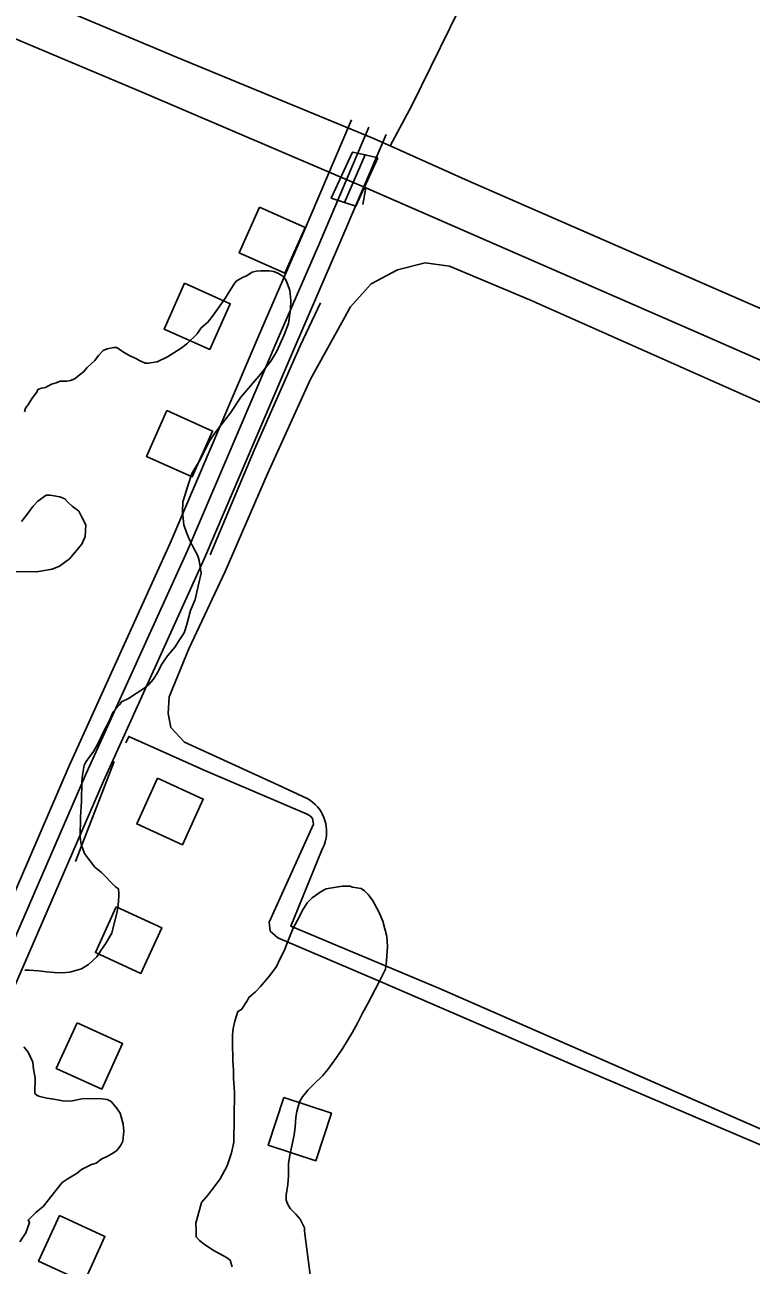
# Model space of a CAD drawing. Extents: x 3297735 to 3335592, y 670436 to 695807.
# Drawn here: x 3306297 to 3306877, y 689653 to 690643 of the extents above; entities that cross this region are included whole.
import ezdxf

# ---------------------------------------------------------------- set-up
doc = ezdxf.new("R2010")
doc.units = 0
for name, color, linetype in [('V-BLDG-OTLN', 7, 'Continuous'), ('V-BRDG-OTLN', 7, 'Continuous'), ('V-DTCH-CNTR', 7, 'Continuous'), ('V-ROAD-CNTR', 7, 'Continuous'), ('V-SITE-VEGE', 7, 'Continuous'), ('V-TOPO-SHOR', 7, 'Continuous')]:
    doc.layers.add(name, color=color, linetype=linetype)

msp = doc.modelspace()

# ---------------------------------------------------------------- linework, layer by layer
at = {"layer": 'V-BLDG-OTLN'}
for points in [[(3306484.46, 690497.29), (3306468.14, 690460.77), (3306504.66, 690444.46), (3306520.98, 690480.98)], [(3306424.53, 690436.47), (3306408.21, 690399.95), (3306444.73, 690383.64), (3306461.05, 690420.16)], [(3306410.47, 690334.82), (3306394.16, 690298.3), (3306430.68, 690281.99), (3306446.99, 690318.51)], [(3306403.08, 690041.48), (3306386.48, 690005.09), (3306422.87, 689988.49), (3306439.47, 690024.89)], [(3306369.96, 689938.81), (3306353.36, 689902.42), (3306389.76, 689885.82), (3306406.35, 689922.22)], [(3306338.76, 689846.42), (3306322.16, 689810.02), (3306358.56, 689793.43), (3306375.15, 689829.82)], [(3306503.79, 689786.68), (3306491.48, 689748.62), (3306529.54, 689736.31), (3306541.85, 689774.37)], [(3306324.66, 689692.55), (3306308.06, 689656.15), (3306344.46, 689639.55), (3306361.05, 689675.95)]]:
    msp.add_lwpolyline(points, close=True, dxfattribs=at)
at = {"layer": 'V-BRDG-OTLN'}
msp.add_line((3306552.23, 690500.89), (3306568.75, 690538.83), dxfattribs=at)
msp.add_lwpolyline([(3306579.04, 690536.55), (3306561.41, 690497.91), (3306552.23, 690500.89), (3306541.71, 690504.31), (3306558.59, 690541.09), (3306568.75, 690538.83)], close=True, dxfattribs=at)
at = {"layer": 'V-DTCH-CNTR'}
for points in [[(3306588.73, 690546.05), (3306605.97, 690578.37), (3306666.7, 690702.08), (3306733.49, 690855.55), (3306805.87, 691009.38), (3306840.37, 691082.95), (3306888.38, 691188.85), (3306940.13, 691297.34), (3306980.27, 691388.38), (3307027.89, 691487.21), (3307084.9, 691608.71), (3307119.41, 691686.37), (3307130.16, 691710.21)], [(3306588.73, 690546.05), (3306575.01, 690552.2), (3306418.18, 690616.77), (3306210.44, 690704.22), (3305988.95, 690795.08), (3305827.67, 690864.88), (3305702.07, 690918.54)], [(3307784.92, 690020.53), (3307673.81, 690068.19), (3307514.02, 690138.35), (3307452.11, 690165.82), (3307449.44, 690167), (3307415.92, 690181.87), (3307256.89, 690253.52), (3307101.94, 690322.93), (3306890.49, 690413.74), (3306651.18, 690518.06), (3306588.73, 690546.05)], [(3307426.66, 690113.62), (3307422.35, 690104.44), (3307302.33, 690158.83), (3307099.44, 690247.76), (3306902.12, 690333.69), (3306700.71, 690422.98), (3306636.05, 690450.01), (3306616.71, 690452.68), (3306594.73, 690447.18), (3306573.48, 690436.08), (3306557.04, 690417.53), (3306525.2, 690359.96), (3306490.69, 690284.53), (3306456.92, 690206.49), (3306428.04, 690144.81), (3306412.27, 690106.54), (3306411.48, 690093.14), (3306413.67, 690081.97), (3306424.42, 690070.39), (3306499.48, 690035.89)], [(3306499.48, 690035.89), (3306523.02, 690025.06), (3306525.13, 690023.71), (3306527.11, 690022.19), (3306528.97, 690020.51), (3306530.68, 690018.69), (3306532.23, 690016.73), (3306533.62, 690014.65), (3306534.82, 690012.46), (3306535.85, 690010.18), (3306536.68, 690007.83), (3306537.31, 690005.41), (3306537.75, 690002.95), (3306537.98, 690000.46), (3306538, 689997.96), (3306537.81, 689995.46), (3306537.42, 689993), (3306536.83, 689990.57), (3306536.04, 689988.2), (3306535.06, 689985.9), (3306533.89, 689983.69), (3306509.42, 689923.49), (3306628.06, 689873.7), (3306921.99, 689745.33)]]:
    msp.add_lwpolyline(points, dxfattribs=at)
at = {"layer": 'V-ROAD-CNTR'}
for points in [[(3305195.78, 687309.87), (3305278.2, 687492.94), (3305336.57, 687626.81), (3305448, 687885.64), (3305486.52, 687974.1), (3305524.93, 688060.94), (3305559.54, 688151.97), (3305592.74, 688248.21), (3305642.02, 688374.61), (3305698.69, 688531.7), (3305772.15, 688712.96), (3305822.75, 688841.5), (3305895.21, 689024.23), (3305963.24, 689171.5), (3306033.92, 689343.76), (3306103.94, 689495.79), (3306192.27, 689691.86), (3306282.99, 689899.77), (3306346.1, 690045.21), (3306426.81, 690223.1), (3306499.37, 690392.62), (3306532.53, 690469.07), (3306571.72, 690561.08)], [(3306241.44, 689842.04), (3306269.24, 689905.75), (3306332.39, 690051.3), (3306413.09, 690229.15), (3306485.59, 690398.56), (3306518.75, 690475), (3306557.92, 690566.95)], [(3306181.79, 689632.09), (3306205.98, 689685.78), (3306296.75, 689893.78), (3306359.81, 690039.13), (3306440.54, 690217.05), (3306513.14, 690386.68), (3306546.31, 690463.15), (3306585.52, 690555.2)]]:
    msp.add_lwpolyline(points, dxfattribs=at)
at = {"layer": 'V-SITE-VEGE'}
for points in [[(3306296.71, 690334), (3306297.55, 690336.82), (3306300.02, 690340.03), (3306302.91, 690344.84), (3306306.61, 690349.65), (3306307.45, 690351.66), (3306310.29, 690352.83), (3306313.54, 690353.19), (3306318.42, 690355.96), (3306322.08, 690357.13), (3306325.33, 690358.3), (3306330.58, 690358.23), (3306333.43, 690359), (3306337.08, 690360.17), (3306339.13, 690362.16), (3306344.02, 690365.74), (3306346.91, 690369.34), (3306353.04, 690374.92), (3306355.92, 690378.93), (3306359.62, 690382.93), (3306362.87, 690384.1), (3306368.14, 690385.24), (3306370.56, 690385.21), (3306374.97, 690381.92), (3306380.99, 690378.6), (3306384.61, 690376.94), (3306390.23, 690374.04), (3306393.05, 690372.79), (3306395.48, 690372.76), (3306402.77, 690373.87), (3306410.91, 690377.81), (3306421.91, 690384.54), (3306426.41, 690388.12), (3306434.6, 690396.11), (3306437.9, 690400.92), (3306443.21, 690405.29), (3306447.74, 690411.3), (3306457.21, 690424.93), (3306460.11, 690429.74), (3306463.82, 690435.36), (3306465.88, 690438.16), (3306470.77, 690440.93), (3306474.02, 690442.5), (3306478.5, 690445.27), (3306481.75, 690446.04), (3306485.39, 690446.4), (3306492.27, 690446.31), (3306495.9, 690445.86), (3306499.12, 690444.6), (3306503.13, 690442.12), (3306505.52, 690439.26), (3306507.08, 690435.2), (3306508.65, 690430.73), (3306509.35, 690422.63), (3306509.26, 690415.76), (3306507.49, 690404.46), (3306504.14, 690395.2), (3306498.31, 690382.34), (3306493.35, 690374.31), (3306483.9, 690362.31), (3306469.53, 690345.51), (3306461.28, 690333.08), (3306448.53, 690316.67), (3306444.81, 690311.05), (3306440.25, 690302.21), (3306437.34, 690296.19), (3306430.32, 690284.55), (3306427.37, 690275.69), (3306423.15, 690262), (3306423.04, 690253.91), (3306424.13, 690243.79), (3306426.07, 690237.7), (3306428.82, 690231.2), (3306431.18, 690226.31), (3306435.13, 690218.98), (3306436.29, 690215.33), (3306437.78, 690205.2), (3306436.06, 690197.13), (3306433.06, 690184.23), (3306429.31, 690175.38), (3306426.33, 690164.1), (3306424.22, 690157.66), (3306420.09, 690151.24), (3306417.2, 690146.42), (3306411.04, 690139.22), (3306406.51, 690132.41), (3306402.36, 690124.78), (3306399.48, 690120.37), (3306396.19, 690116.37)], [(3306282.11, 690206.41), (3306306.37, 690206.09), (3306318.93, 690208.36), (3306324.62, 690210.71), (3306332.79, 690216.67), (3306342.65, 690228.27), (3306345.15, 690234.3), (3306345.68, 690243.59), (3306342.92, 690249.29), (3306340.16, 690254.58), (3306334.95, 690258.7), (3306331.76, 690261.57), (3306328.96, 690264.44), (3306324.94, 690266.1), (3306317.27, 690267.42), (3306314.04, 690267.46), (3306307.51, 690262.69), (3306303.41, 690258.3), (3306298.46, 690251.49), (3306294.35, 690246.28)], [(3306396.19, 690116.37), (3306392.1, 690113.19), (3306386.8, 690109.61), (3306379.87, 690105.26), (3306374.17, 690102.5), (3306372.52, 690100.09), (3306367.6, 690094.5), (3306363.85, 690086.06), (3306360.53, 690079.63), (3306355.55, 690069.58), (3306351.82, 690062.76), (3306346.05, 690054.74)], [(3306346.05, 690054.74), (3306344.4, 690051.94), (3306343.08, 690043.86), (3306342.61, 690039.02), (3306342.4, 690022.85), (3306341.44, 690010.73), (3306341.22, 689994.15), (3306341.96, 689988.88), (3306344.7, 689981.57), (3306347.87, 689977.08), (3306353.05, 689970.54), (3306358.25, 689966.43), (3306369.42, 689954.96), (3306371.83, 689953.31), (3306372.19, 689949.67), (3306372.16, 689947.65), (3306371.66, 689939.97), (3306370.78, 689935.13), (3306366.52, 689917.8), (3306361.55, 689909.37), (3306358.26, 689904.96), (3306354.54, 689898.95), (3306348, 689892.97), (3306342.29, 689889.4), (3306332.95, 689886.69), (3306327.29, 689886.36), (3306320.41, 689886.45), (3306314.35, 689886.93), (3306307.9, 689887.83), (3306300.62, 689888.33), (3306296.98, 689888.37)], [(3306462.54, 689651.68), (3306460.99, 689656.96), (3306458.19, 689659.02), (3306446.94, 689665.23), (3306440.13, 689669.76), (3306436.52, 689672.64), (3306433.73, 689675.51), (3306433.8, 689680.76), (3306433.47, 689686.43), (3306438.13, 689702.95), (3306443.06, 689708.95), (3306450.05, 689717.76), (3306452.93, 689721.76), (3306458.73, 689732.2), (3306462.1, 689742.67), (3306463.83, 689751.14), (3306464.34, 689790.76), (3306463.68, 689802.1), (3306463.77, 689808.57), (3306463.06, 689816.26), (3306463.11, 689820.3), (3306462.79, 689826.77), (3306462.92, 689836.88), (3306463.39, 689841.73), (3306464.68, 689847.78), (3306467.21, 689855.43), (3306470.06, 689857.01), (3306474.59, 689863.83), (3306475.84, 689866.64), (3306481.16, 689871.02), (3306485.26, 689875.41), (3306489.77, 689880.61), (3306492.65, 689884.21), (3306498, 689891.42), (3306501.33, 689898.25), (3306504.23, 689903.88), (3306508.41, 689914.74), (3306511.34, 689921.98), (3306516.31, 689931.22), (3306518.39, 689935.64), (3306522.52, 689942.06), (3306526.61, 689946.05), (3306533.56, 689951.21), (3306537.62, 689953.18), (3306545.73, 689954.69), (3306550.6, 689955.44), (3306556.66, 689955.36), (3306558.67, 689954.53), (3306565.53, 689953.63), (3306568.34, 689951.57), (3306571.13, 689948.7), (3306574.71, 689944.21), (3306579.85, 689934.84), (3306582.99, 689927.52), (3306586.06, 689915.35), (3306586.77, 689907.25), (3306585.81, 689895.94), (3306584.91, 689889.08), (3306579.93, 689879.04), (3306570.8, 689861.36), (3306566.67, 689854.14), (3306562.93, 689846.5), (3306558.38, 689838.47)], [(3306558.38, 689838.47), (3306550.94, 689826.04), (3306545.99, 689818.82), (3306538.99, 689809.2), (3306534.88, 689804.41), (3306527.51, 689797.22), (3306523.41, 689792.83), (3306518.89, 689787.22), (3306516.41, 689783.21), (3306514.29, 689775.56), (3306513.42, 689771.12), (3306512.91, 689763.04), (3306512.03, 689756.99), (3306510.73, 689750.53), (3306508.58, 689740.85), (3306507.69, 689733.99), (3306507.55, 689723.89), (3306507.06, 689717.42), (3306505.74, 689708.95), (3306505.69, 689704.9), (3306507.25, 689700.84), (3306509.24, 689697.98), (3306513.23, 689693.89), (3306516.82, 689689.8), (3306520.36, 689682.88), (3306520.33, 689680.05), (3306525.11, 689643.19)], [(3306296.19, 689827.32), (3306299.78, 689822.83), (3306303.31, 689815.1), (3306304.05, 689809.43), (3306305.17, 689802.54), (3306305.01, 689790), (3306307.01, 689788.36), (3306309.02, 689787.52), (3306314.67, 689786.24), (3306320.31, 689785.35), (3306327.17, 689784.06), (3306333.24, 689783.97), (3306336.48, 689784.34), (3306341.35, 689785.49), (3306344.18, 689785.85), (3306358.73, 689785.67), (3306362.77, 689785.21), (3306365.99, 689783.55), (3306370.37, 689778.64), (3306373.14, 689774.16), (3306375.46, 689765.63), (3306376.19, 689759.96), (3306375.28, 689751.89), (3306373.62, 689748.67), (3306370.74, 689744.67), (3306367.88, 689742.68), (3306362.18, 689739.52), (3306358.52, 689737.95), (3306354.02, 689734.37), (3306350.37, 689733.2), (3306345.9, 689731.24), (3306342.23, 689729.27), (3306338.96, 689726.48), (3306330.81, 689721.73), (3306326.73, 689718.95), (3306321.79, 689712.55), (3306311.93, 689700.14), (3306305.79, 689694.96), (3306299.65, 689688.98), (3306300.84, 689686.94), (3306297.9, 689678.89), (3306292.96, 689671.68)]]:
    msp.add_lwpolyline(points, dxfattribs=at)
at = {"layer": 'V-TOPO-SHOR'}
for p, q in [((3306566.81, 690499.35), (3306569.28, 690512.47)), ((3306337.48, 689975.12), (3306368.31, 690054.99))]:
    msp.add_line(p, q, dxfattribs=at)
for points in [[(3307761.38, 689994.26), (3307571.12, 690077.19), (3307380.85, 690157.51), (3307144.52, 690261.07), (3306837.21, 690395.77), (3306569.28, 690512.47), (3306389.42, 690589.4), (3306131.15, 690698.25), (3305863.96, 690811.23), (3305673.69, 690892.67)], [(3306445.16, 690219.81), (3306480.26, 690303.21), (3306516.91, 690386.61), (3306533.27, 690420.97)], [(3306377.6, 690069.77), (3306379.97, 690074.94), (3306440.65, 690047.61), (3306522.48, 690012.94), (3306525.11, 690011.13), (3306526.85, 690009.34), (3306527.68, 690004.91), (3306492.16, 689926.63), (3306492.96, 689919.54), (3306499.08, 689914.16), (3306582.66, 689878.57), (3306736.61, 689811.99), (3306959.2, 689717.09)]]:
    msp.add_lwpolyline(points, dxfattribs=at)

doc.saveas('drawing.dxf')
